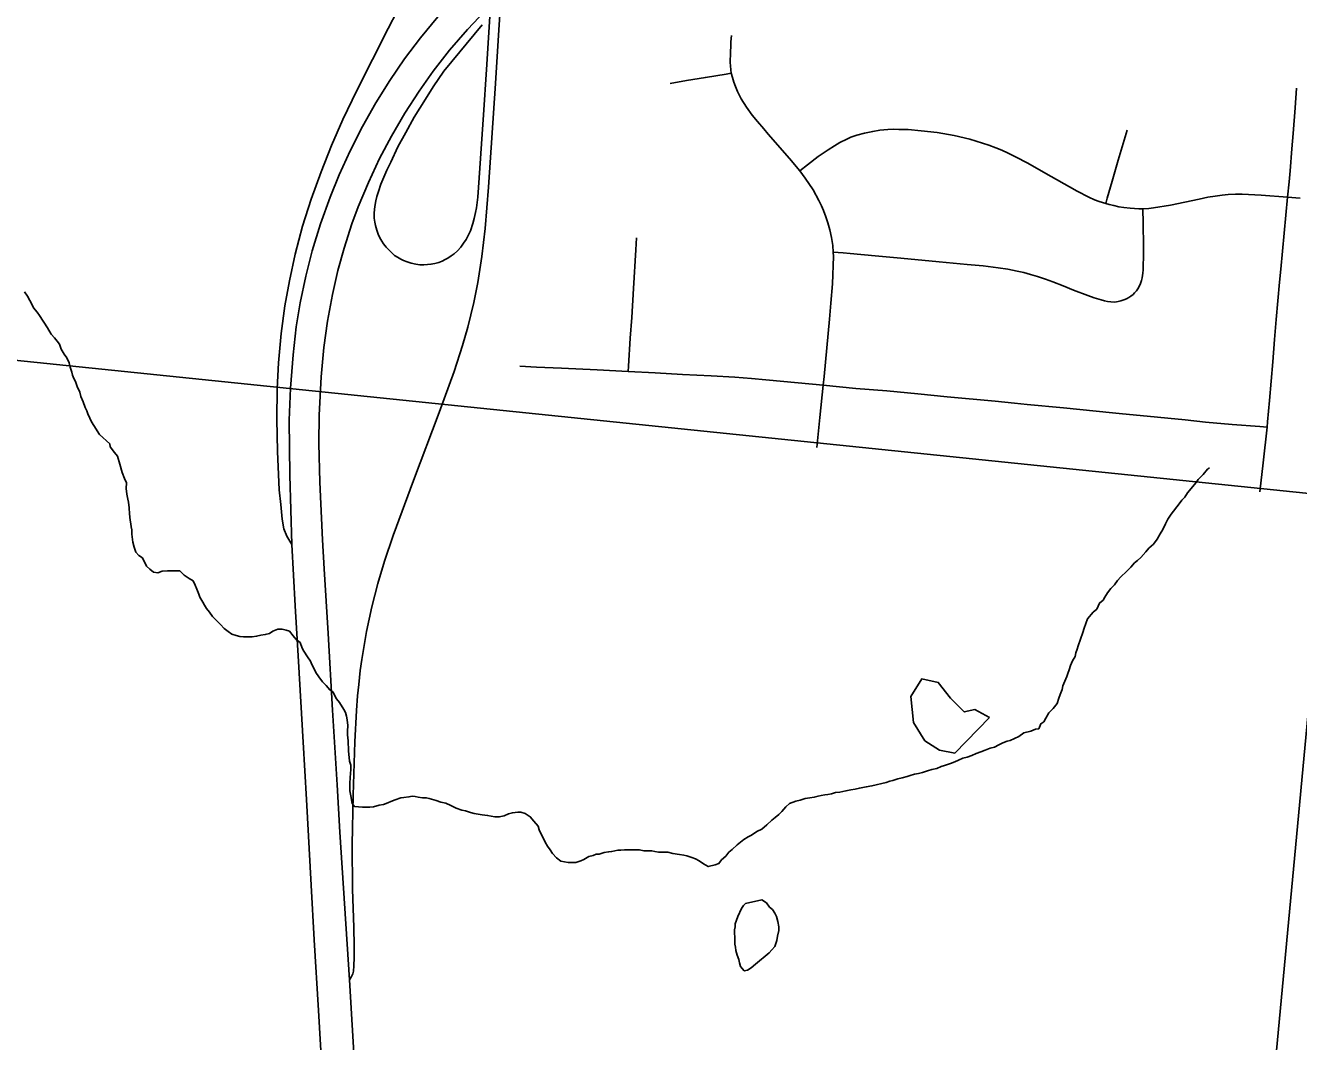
# Model space of a CAD drawing. Extents: x 0 to 34, y 0 to 22.
# Drawn here: x 4.191 to 4.974, y 20.016 to 20.641 of the extents above; entities that cross this region are included whole.
import ezdxf

# ---------------------------------------------------------------- set-up
doc = ezdxf.new("R2010")
doc.units = 0
for name, color, linetype in [('GM_X_City_Street', 7, 'Continuous'), ('GM_X_Corporation', 7, 'Continuous'), ('GM_X_Interchange_Ramps', 7, 'Continuous'), ('GM_X_Interstate_Route', 7, 'Continuous'), ('GM_X_Minor_Lake', 7, 'Continuous'), ('GM_X_Minor_River', 7, 'Continuous')]:
    doc.layers.add(name, color=color, linetype=linetype)

msp = doc.modelspace()

# ---------------------------------------------------------------- linework, layer by layer
at = {"layer": 'GM_X_City_Street'}
for points in [[(4.67813, 20.38123), (4.67998, 20.39965), (4.68199, 20.41961), (4.68254, 20.42504), (4.68588, 20.46025), (4.68663, 20.47017), (4.6878, 20.48193), (4.68836, 20.4987), (4.68821, 20.50148), (4.68799, 20.50553), (4.68722, 20.51043), (4.68608, 20.51518), (4.68478, 20.51943), (4.68368, 20.52315), (4.68217, 20.52709), (4.68097, 20.52993), (4.67943, 20.53328), (4.67579, 20.53977), (4.67101, 20.54703), (4.66765, 20.55152), (4.66129, 20.55912), (4.64825, 20.57408), (4.6455, 20.57722), (4.64151, 20.58186), (4.63838, 20.58565), (4.63481, 20.5906), (4.63163, 20.59582), (4.62936, 20.60022), (4.62806, 20.60329), (4.62711, 20.60606), (4.62616, 20.60892), (4.62548, 20.61146), (4.62511, 20.61351), (4.6249, 20.61597), (4.62478, 20.61803), (4.62489, 20.62423), (4.6251, 20.6286), (4.62529, 20.63073), (4.62565, 20.63476)], [(4.58786, 20.60519), (4.5979, 20.60695), (4.60953, 20.60896), (4.62238, 20.61097), (4.62548, 20.61146)], [(4.95067, 20.35397), (4.9527, 20.37191), (4.95509, 20.3938), (4.95546, 20.39716), (4.95661, 20.41022), (4.9587, 20.43407), (4.95963, 20.44766), (4.96069, 20.46003), (4.96282, 20.48289), (4.9636, 20.4909), (4.96772, 20.53518), (4.96864, 20.54463), (4.96928, 20.55139), (4.97037, 20.5651), (4.97112, 20.57453), (4.97236, 20.59022), (4.97331, 20.60222)], [(4.66765, 20.55152), (4.6724, 20.55517), (4.67903, 20.56026), (4.68514, 20.56447), (4.68899, 20.56694), (4.69226, 20.56898), (4.69648, 20.57101), (4.69909, 20.57211), (4.70273, 20.57334), (4.70745, 20.57465), (4.71254, 20.57574), (4.71697, 20.57647), (4.72177, 20.5769), (4.72504, 20.57705), (4.7286, 20.57697), (4.73435, 20.57681), (4.74235, 20.57613), (4.75219, 20.57496), (4.76255, 20.57323), (4.77216, 20.571), (4.78394, 20.56732), (4.78821, 20.56571), (4.79194, 20.56413), (4.79584, 20.56229), (4.8003, 20.56016), (4.80794, 20.55609), (4.81765, 20.55058), (4.83822, 20.53896), (4.84547, 20.53528), (4.84905, 20.53372), (4.85186, 20.53265), (4.85591, 20.53141), (4.85788, 20.5308), (4.86075, 20.53009), (4.86402, 20.52936), (4.867, 20.52893), (4.87085, 20.52849), (4.8763, 20.52813), (4.87869, 20.52817), (4.88241, 20.52835), (4.88531, 20.52867), (4.8958, 20.53036), (4.91345, 20.53413), (4.9186, 20.53525), (4.92316, 20.53596), (4.92748, 20.53649), (4.93111, 20.53682), (4.93562, 20.53707), (4.93972, 20.53708), (4.95145, 20.53648), (4.96772, 20.53518), (4.97557, 20.53456)], [(4.85591, 20.53141), (4.85683, 20.53459), (4.85985, 20.54511), (4.86358, 20.55808), (4.86897, 20.57653)], [(4.68821, 20.50148), (4.69426, 20.50095), (4.69857, 20.50057), (4.71399, 20.49925), (4.72986, 20.49781), (4.75341, 20.49558), (4.77066, 20.49395), (4.78051, 20.49298), (4.78973, 20.49176), (4.79564, 20.49089), (4.80133, 20.48974), (4.80544, 20.48887), (4.80955, 20.48779), (4.81394, 20.48649), (4.81884, 20.48491), (4.82339, 20.48324), (4.82971, 20.48076), (4.83612, 20.47817), (4.84483, 20.47477), (4.8488, 20.47343), (4.85297, 20.4721), (4.85512, 20.47152), (4.85699, 20.47112), (4.85909, 20.47088), (4.8615, 20.47078), (4.86347, 20.47108), (4.86515, 20.4715), (4.86695, 20.4721), (4.86865, 20.47277), (4.87012, 20.47359), (4.8713, 20.47434), (4.87271, 20.47546), (4.87365, 20.47636), (4.87474, 20.47764), (4.87552, 20.47884), (4.87656, 20.48073), (4.87716, 20.48217), (4.87782, 20.48409), (4.87823, 20.48575), (4.8787, 20.48862), (4.87889, 20.49067), (4.87905, 20.50123), (4.8791, 20.50494), (4.87884, 20.51922), (4.87869, 20.52817)], [(4.56209, 20.42808), (4.56228, 20.43129), (4.56332, 20.4486), (4.56438, 20.46124), (4.56538, 20.47904), (4.56671, 20.50285), (4.56713, 20.51021)], [(4.49533, 20.43125), (4.50555, 20.43077), (4.52106, 20.43004), (4.54289, 20.429), (4.56209, 20.42808), (4.5787, 20.42716), (4.5955, 20.42622), (4.61313, 20.42528), (4.62758, 20.4245), (4.63788, 20.4237), (4.64681, 20.4229), (4.66666, 20.42109), (4.68199, 20.41961), (4.70214, 20.41768), (4.72127, 20.41608), (4.74035, 20.41429), (4.75823, 20.41252), (4.78789, 20.40975), (4.79974, 20.4086), (4.80761, 20.40783), (4.8298, 20.40562), (4.86003, 20.40263), (4.86623, 20.40204), (4.87703, 20.40097), (4.9048, 20.3983), (4.91734, 20.39696), (4.93362, 20.39554), (4.95067, 20.39416), (4.95509, 20.3938)]]:
    msp.add_lwpolyline(points, dxfattribs=at)
at = {"layer": 'GM_X_Corporation'}
for points in [[(5.06523, 21.10587), (4.05189, 21.10587), (3.99095, 20.45499), (4.99301, 20.3518)], [(4.99301, 20.3518), (4.89829, 19.34286), (3.89386, 19.44341), (3.99095, 20.45499)], [(5.98271, 20.25288), (5.88653, 19.24719), (4.89829, 19.34286), (4.99301, 20.3518)]]:
    msp.add_lwpolyline(points, close=True, dxfattribs=at)
at = {"layer": 'GM_X_Interchange_Ramps'}
for points in [[(4.45835, 20.73189), (4.44778, 20.70433), (4.4421, 20.69255), (4.41445, 20.63906), (4.39511, 20.60085), (4.38655, 20.58294), (4.37958, 20.56704), (4.37316, 20.55092), (4.36706, 20.534), (4.36175, 20.51748), (4.35711, 20.50013), (4.35357, 20.48377), (4.35086, 20.46852), (4.3485, 20.45133), (4.34685, 20.43343), (4.34606, 20.41735), (4.34579, 20.39874), (4.34617, 20.3789), (4.34732, 20.35534), (4.34824, 20.34626), (4.34914, 20.33724), (4.35024, 20.33136), (4.35208, 20.32678), (4.35503, 20.32171)], [(4.39066, 20.0538), (4.39184, 20.05585), (4.39252, 20.05752), (4.39302, 20.05926), (4.39327, 20.06243), (4.39351, 20.06763), (4.39345, 20.07471), (4.39322, 20.08612), (4.39246, 20.1097), (4.39231, 20.13702), (4.39285, 20.16744), (4.39384, 20.20035), (4.39486, 20.21956), (4.39543, 20.22846), (4.39624, 20.23562), (4.39715, 20.24412), (4.39814, 20.251), (4.40104, 20.26812), (4.40426, 20.28328), (4.40795, 20.29769), (4.41201, 20.31136), (4.41736, 20.32723), (4.42994, 20.36099), (4.44571, 20.40289), (4.45488, 20.42802), (4.46013, 20.444), (4.46342, 20.45536), (4.46708, 20.47051), (4.46947, 20.48274), (4.47192, 20.49873), (4.47394, 20.51603), (4.47602, 20.54143), (4.4803, 20.60525), (4.48251, 20.63811), (4.48351, 20.65361)], [(4.47691, 20.64642), (4.47486, 20.61387), (4.47303, 20.58601), (4.46954, 20.53525), (4.46867, 20.52881), (4.46817, 20.52578), (4.46728, 20.52215), (4.46648, 20.51907), (4.465, 20.5146), (4.46355, 20.51163), (4.46233, 20.50932), (4.46078, 20.50692), (4.45912, 20.50457), (4.45709, 20.50228), (4.45489, 20.5004), (4.45321, 20.49916), (4.45105, 20.49773), (4.44949, 20.49691), (4.44751, 20.49584), (4.44555, 20.49513), (4.44315, 20.4945), (4.44071, 20.49404), (4.43853, 20.49379), (4.43638, 20.49369), (4.43382, 20.49368), (4.43143, 20.49396), (4.42844, 20.49471), (4.42605, 20.49546), (4.42382, 20.49635), (4.42208, 20.4972), (4.42002, 20.4983), (4.41835, 20.49944), (4.41633, 20.50117), (4.41468, 20.50278), (4.4131, 20.50456), (4.41152, 20.50661), (4.41043, 20.50814), (4.4092, 20.51029), (4.40823, 20.5126), (4.40738, 20.51488), (4.4069, 20.5164), (4.40652, 20.51787), (4.40618, 20.51999), (4.40582, 20.52245), (4.40572, 20.52394), (4.40566, 20.52525), (4.40587, 20.52788), (4.40634, 20.53075), (4.40674, 20.53296), (4.4074, 20.53558), (4.40838, 20.53881), (4.40991, 20.54324), (4.41362, 20.55185), (4.41603, 20.55689), (4.42038, 20.56619), (4.42515, 20.57501), (4.43044, 20.58445), (4.43736, 20.59557), (4.44197, 20.60311), (4.44869, 20.6127), (4.47222, 20.64131)]]:
    msp.add_lwpolyline(points, dxfattribs=at)
at = {"layer": 'GM_X_Interstate_Route'}
for points in [[(4.3938, 19.99826), (4.39066, 20.0538), (4.38464, 20.14474), (4.3829, 20.17388), (4.38013, 20.21978), (4.37744, 20.26691), (4.37502, 20.30661), (4.374, 20.3246), (4.37228, 20.36001), (4.37174, 20.38368), (4.37187, 20.40114), (4.37313, 20.4248), (4.37483, 20.44282), (4.37702, 20.4589), (4.38002, 20.4755), (4.38336, 20.49012), (4.38719, 20.50397), (4.392, 20.51884), (4.39589, 20.52939), (4.40216, 20.54437), (4.4091, 20.55906), (4.41637, 20.57288), (4.42458, 20.58689), (4.4334, 20.60053), (4.44209, 20.61274), (4.45203, 20.62559), (4.46307, 20.63833), (4.4738, 20.64966)], [(4.37485, 19.97865), (4.37154, 20.0351), (4.36889, 20.07853), (4.36701, 20.11204), (4.36415, 20.16477), (4.36207, 20.20011), (4.35919, 20.24974), (4.35719, 20.28386), (4.35503, 20.32171), (4.35391, 20.36423), (4.35355, 20.39802), (4.35429, 20.41775), (4.35583, 20.4382), (4.35785, 20.45548), (4.36025, 20.4702), (4.36362, 20.48663), (4.3676, 20.50229), (4.37263, 20.51895), (4.37863, 20.53527), (4.38423, 20.5491), (4.39089, 20.56382), (4.39849, 20.57878), (4.40675, 20.59337), (4.41532, 20.60707), (4.42449, 20.62037), (4.43423, 20.63325), (4.44494, 20.64617)]]:
    msp.add_lwpolyline(points, dxfattribs=at)
at = {"layer": 'GM_X_Minor_Lake'}
for points in [[(4.7843, 20.21532), (4.77529, 20.22006), (4.76881, 20.21867), (4.76025, 20.2272), (4.75286, 20.23684), (4.74266, 20.23894), (4.73599, 20.22807), (4.73757, 20.2121), (4.74456, 20.20095), (4.75354, 20.19507), (4.76299, 20.19336)], [(4.76299, 20.19336), (4.7843, 20.21532)], [(4.64436, 20.10308), (4.64705, 20.10133), (4.64891, 20.09865), (4.65078, 20.0971), (4.65226, 20.09479), (4.65337, 20.09288), (4.65408, 20.08983), (4.65479, 20.0864), (4.65475, 20.08412), (4.65394, 20.08072), (4.65351, 20.07806), (4.65231, 20.07429), (4.65039, 20.07242), (4.64884, 20.07055), (4.64038, 20.06347), (4.63768, 20.06123), (4.63538, 20.05975), (4.63348, 20.0594), (4.63124, 20.0621), (4.63052, 20.06439), (4.63017, 20.06629), (4.62907, 20.06897), (4.62836, 20.07202), (4.62801, 20.07392), (4.62766, 20.07583), (4.62771, 20.07848), (4.62774, 20.08038), (4.62739, 20.08229), (4.62742, 20.08456), (4.62783, 20.08646), (4.62786, 20.08835), (4.62866, 20.09062), (4.62945, 20.09289), (4.63181, 20.09778), (4.63298, 20.09966), (4.63413, 20.10078), (4.64436, 20.10308)]]:
    msp.add_lwpolyline(points, dxfattribs=at)
at = {"layer": 'GM_X_Minor_River'}
for points in [[(4.19062, 20.4771), (4.19247, 20.47441), (4.19395, 20.47173), (4.19505, 20.46943), (4.19616, 20.46714), (4.19839, 20.46444), (4.19988, 20.46252), (4.20469, 20.45485), (4.20691, 20.45101), (4.20915, 20.4487), (4.21064, 20.44678), (4.21213, 20.44485), (4.21322, 20.4418), (4.21507, 20.43873), (4.21655, 20.43642), (4.21802, 20.43336), (4.21874, 20.43069), (4.21983, 20.42764), (4.22018, 20.42573), (4.22091, 20.42382), (4.22201, 20.42191)], [(4.22201, 20.42191), (4.2231, 20.41885), (4.22457, 20.41541), (4.22528, 20.41274), (4.22675, 20.4093), (4.22783, 20.40586), (4.22894, 20.40395), (4.22967, 20.40203), (4.23077, 20.39936), (4.23187, 20.39706), (4.23335, 20.39476), (4.23668, 20.38939), (4.24304, 20.38359), (4.2434, 20.38168), (4.246, 20.37823), (4.24786, 20.37592), (4.2493, 20.37096), (4.25074, 20.36599), (4.2522, 20.36217), (4.25329, 20.3595), (4.25324, 20.35608), (4.25356, 20.35266), (4.25427, 20.34961), (4.25463, 20.34771), (4.25495, 20.34428), (4.25527, 20.34048), (4.25559, 20.33668), (4.25593, 20.33439), (4.25628, 20.33249), (4.25663, 20.33058), (4.25659, 20.32793), (4.25727, 20.32298), (4.25798, 20.31993), (4.25907, 20.31687), (4.26094, 20.31495), (4.26319, 20.31339), (4.26577, 20.30841), (4.26764, 20.30648), (4.26989, 20.30455), (4.27254, 20.30412), (4.27521, 20.30522), (4.27863, 20.30554), (4.28433, 20.30545), (4.28622, 20.30542), (4.28884, 20.30272), (4.29184, 20.30077), (4.29448, 20.29921), (4.29557, 20.29653), (4.29668, 20.29424), (4.29777, 20.29118), (4.2985, 20.28927), (4.30034, 20.2862), (4.30145, 20.28429), (4.30256, 20.28237), (4.30442, 20.28006), (4.30628, 20.27737), (4.30852, 20.27506), (4.31113, 20.27236), (4.31338, 20.27004), (4.316, 20.2681), (4.31826, 20.26655), (4.3209, 20.26574), (4.32316, 20.26495), (4.32544, 20.26491), (4.32848, 20.26486), (4.33076, 20.26482), (4.33342, 20.26516), (4.33609, 20.26588), (4.33875, 20.26621), (4.34142, 20.26693), (4.34334, 20.26842), (4.34639, 20.26951), (4.34905, 20.26946), (4.3517, 20.26904), (4.35359, 20.26825), (4.35582, 20.26556), (4.35768, 20.26325), (4.36031, 20.26131), (4.36139, 20.25787), (4.3625, 20.25596), (4.36473, 20.2525), (4.36658, 20.24981), (4.36731, 20.2479), (4.36842, 20.24599), (4.36989, 20.24292), (4.37175, 20.24024), (4.37398, 20.23716), (4.37622, 20.23485), (4.37845, 20.23215), (4.38033, 20.23098), (4.38254, 20.22677), (4.3844, 20.22446), (4.38699, 20.22024), (4.3881, 20.21832), (4.38882, 20.21603), (4.38917, 20.21375), (4.38949, 20.21033), (4.38944, 20.20691), (4.3894, 20.20463), (4.38972, 20.20083), (4.39001, 20.19475)], [(4.86122, 20.29684), (4.86316, 20.29947), (4.86509, 20.30172), (4.86856, 20.30508), (4.87126, 20.30769), (4.87358, 20.31031), (4.8755, 20.3118), (4.87743, 20.31367), (4.88052, 20.31703), (4.88245, 20.31928), (4.88515, 20.3219), (4.88747, 20.3249), (4.88943, 20.32828), (4.89099, 20.33092), (4.89256, 20.33431), (4.89412, 20.33732), (4.89607, 20.34033), (4.89762, 20.3422), (4.89956, 20.34483), (4.90111, 20.3467), (4.90266, 20.34895), (4.90459, 20.35082), (4.90615, 20.35345), (4.91156, 20.35982), (4.91273, 20.3617), (4.91582, 20.36469), (4.91853, 20.36806), (4.91968, 20.3688)], [(4.62207, 20.12984), (4.62401, 20.13247), (4.62593, 20.13396), (4.62901, 20.13694), (4.63324, 20.14029), (4.63592, 20.14177), (4.63784, 20.14288), (4.64129, 20.1451), (4.64435, 20.14657), (4.64743, 20.14918), (4.65051, 20.15217), (4.65243, 20.15365), (4.65474, 20.15551), (4.65667, 20.15738), (4.65899, 20.16038), (4.6613, 20.16224), (4.66512, 20.1637), (4.66779, 20.16442), (4.67084, 20.16551), (4.67388, 20.16584), (4.67655, 20.16617), (4.67884, 20.16689), (4.68074, 20.16724), (4.68302, 20.16759), (4.68493, 20.16793), (4.68721, 20.16828), (4.6895, 20.169), (4.69216, 20.16934), (4.69597, 20.17003), (4.69902, 20.17074), (4.70168, 20.17108), (4.70435, 20.1718), (4.70854, 20.17249), (4.71196, 20.17319), (4.71463, 20.17391), (4.71806, 20.17461), (4.72073, 20.17533), (4.72302, 20.17605), (4.72492, 20.1764), (4.72798, 20.17749), (4.73064, 20.1782), (4.73369, 20.17891), (4.7356, 20.17964), (4.73827, 20.18036), (4.74056, 20.1807), (4.74322, 20.18142), (4.74628, 20.18251), (4.74895, 20.18322), (4.75199, 20.18393), (4.75467, 20.18503), (4.75658, 20.18576), (4.76039, 20.18684), (4.76307, 20.18793), (4.76536, 20.18903), (4.76804, 20.19013), (4.7707, 20.19085), (4.77338, 20.19194), (4.77606, 20.19304), (4.77911, 20.19413), (4.78178, 20.19522), (4.78484, 20.19631), (4.78751, 20.19703), (4.79019, 20.1985), (4.79248, 20.1996), (4.79516, 20.2007), (4.79706, 20.20105), (4.80241, 20.20362), (4.80549, 20.20585), (4.80968, 20.20692), (4.81273, 20.20801), (4.81464, 20.20836), (4.81583, 20.21138), (4.81774, 20.21249), (4.81892, 20.21474), (4.82087, 20.21813), (4.82357, 20.22074), (4.82589, 20.22375), (4.82708, 20.22714), (4.82788, 20.22941), (4.82906, 20.23243), (4.82948, 20.2347), (4.83185, 20.24036), (4.83264, 20.24224), (4.83343, 20.24451), (4.83423, 20.24716), (4.83542, 20.25017), (4.83698, 20.25281), (4.8374, 20.25508), (4.83819, 20.25734), (4.83898, 20.25923), (4.84177, 20.26754), (4.84257, 20.27018), (4.84456, 20.27585), (4.84804, 20.27997), (4.85035, 20.28183), (4.85193, 20.2856), (4.85423, 20.28746), (4.8554, 20.28934), (4.85696, 20.29197), (4.8589, 20.2946), (4.86122, 20.29684)], [(4.39001, 20.19475), (4.39066, 20.18828), (4.39138, 20.18599), (4.39134, 20.18334), (4.39089, 20.1784), (4.39083, 20.17461), (4.39075, 20.17005), (4.39146, 20.167), (4.39215, 20.16243), (4.39364, 20.16051), (4.39857, 20.16005), (4.40122, 20.16001), (4.40312, 20.15998), (4.40541, 20.16032), (4.40884, 20.1614), (4.4115, 20.16174), (4.41418, 20.16284), (4.41609, 20.16356), (4.41876, 20.16466), (4.42219, 20.16574), (4.4241, 20.16609), (4.42714, 20.16642), (4.42904, 20.16677), (4.43094, 20.16674), (4.43283, 20.16633), (4.43548, 20.16591), (4.43776, 20.16587), (4.43965, 20.16546), (4.44381, 20.16425), (4.44683, 20.16307), (4.44986, 20.16264), (4.45287, 20.16107), (4.45626, 20.15949), (4.45966, 20.1583), (4.46193, 20.15789), (4.46495, 20.1567), (4.46722, 20.15628), (4.47214, 20.15544), (4.47555, 20.15501), (4.47782, 20.15459), (4.48009, 20.15417), (4.48275, 20.15413), (4.4858, 20.15484), (4.48847, 20.15593), (4.49076, 20.15666), (4.49418, 20.15698), (4.49608, 20.15695), (4.49873, 20.15615), (4.50173, 20.1542), (4.50397, 20.15151), (4.50658, 20.14843), (4.5073, 20.14614), (4.50877, 20.14307), (4.50987, 20.14078), (4.51097, 20.13848), (4.51246, 20.13618), (4.51394, 20.13388), (4.51542, 20.13157), (4.51803, 20.12887), (4.52066, 20.12693), (4.52293, 20.12651), (4.5252, 20.1261), (4.52786, 20.12605), (4.52976, 20.12602), (4.53281, 20.12711), (4.53472, 20.12784), (4.53779, 20.12969), (4.54045, 20.13041), (4.54237, 20.13114), (4.54426, 20.1311), (4.54732, 20.13219), (4.54998, 20.13253), (4.55188, 20.13288), (4.55379, 20.13323), (4.55569, 20.13358), (4.55759, 20.13355), (4.55987, 20.13389), (4.56291, 20.13384), (4.56519, 20.1338), (4.56708, 20.13377), (4.56898, 20.13374), (4.57163, 20.13332), (4.57467, 20.13327), (4.57656, 20.13324), (4.57846, 20.13283), (4.58073, 20.13241), (4.58338, 20.13237), (4.58642, 20.13232), (4.58945, 20.13151), (4.59361, 20.13106), (4.59627, 20.13064), (4.59816, 20.13023), (4.60117, 20.12904), (4.60344, 20.12824), (4.6057, 20.12707), (4.60833, 20.12513), (4.61134, 20.12356), (4.61553, 20.12463), (4.61782, 20.12535), (4.61937, 20.12761), (4.62207, 20.12984)]]:
    msp.add_lwpolyline(points, dxfattribs=at)

doc.saveas('drawing.dxf')
